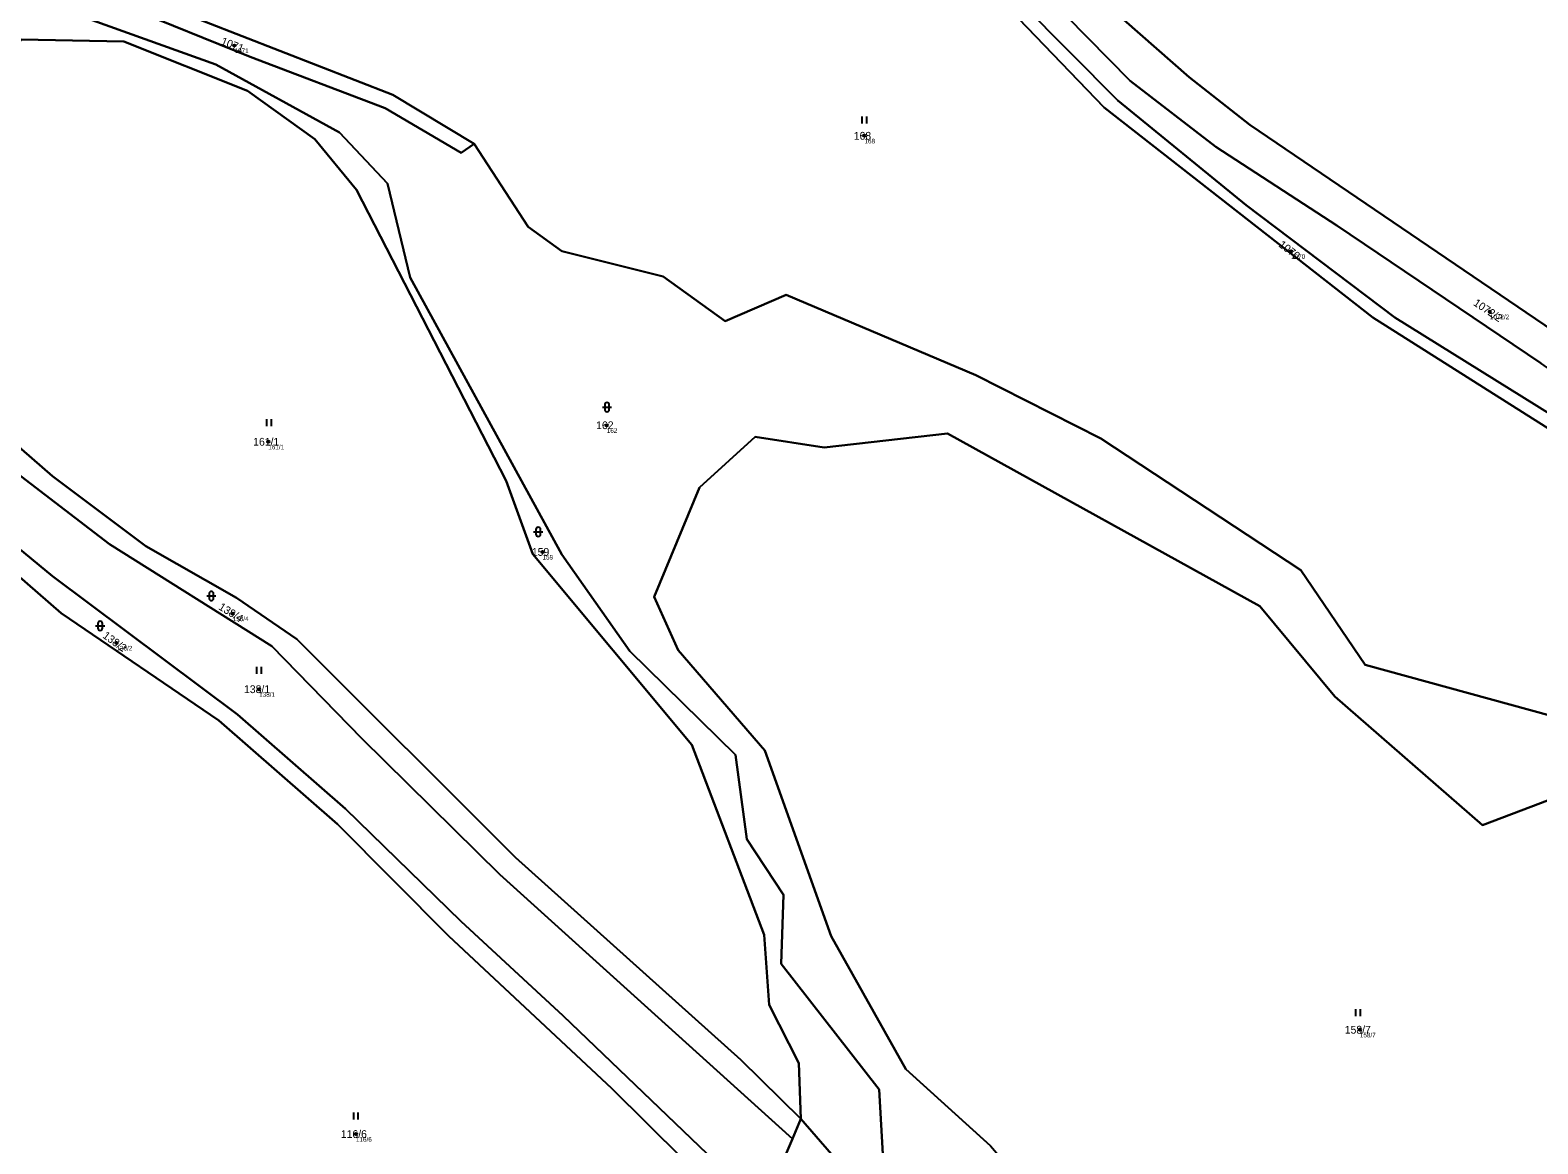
# Model space of a CAD drawing. Extents: x -554500 to -548272, y -1079733 to -1073730.
# Drawn here: x -552644.9 to -552316.1, y -1077270.5 to -1077027.7 of the extents above; entities that cross this region are included whole.
import ezdxf

# ---------------------------------------------------------------- set-up
doc = ezdxf.new("R2010")
doc.units = 0
for name, color, linetype in [('Definiční body', 7, 'Continuous'), ('Hranice parcel', 7, 'Continuous'), ('Parcelní čísla', 7, 'Continuous'), ('Polygon parcely', 7, 'Continuous'), ('Značky kultur', 7, 'Continuous')]:
    doc.layers.add(name, color=color, linetype=linetype)

msp = doc.modelspace()

# ---------------------------------------------------------------- linework, layer by layer
at = {"layer": 'Definiční body'}
for centre in [(-552600.34, -1077031.05994), (-552462.93, -1077050.74994), (-552369.87, -1077075.93994), (-552326.52, -1077089.07994), (-552519.13, -1077113.85994), (-552592.96, -1077117.45994), (-552533.14, -1077141.47994), (-552600.72, -1077154.91994), (-552626.07, -1077161.30994), (-552594.96, -1077171.40994), (-552354.87, -1077245.65994), (-552573.84, -1077268.40994)]:
    msp.add_circle(centre, 0.25, dxfattribs=at)
at = {"layer": 'Hranice parcel'}
for p, q in [((-552478.63, -1077269.41), (-552476.8, -1077265.1)), ((-552484.99, -1077284.42), (-552478.63, -1077269.41))]:
    msp.add_line(p, q, dxfattribs=at)
for points in [[(-552003.16, -1077148.87), (-552066.45, -1077133.87), (-552097.39, -1077132.02), (-552117.4, -1077128.2), (-552162.68, -1077124.75), (-552183.65, -1077121.42), (-552235.84, -1077136.49), (-552278.25, -1077120.77), (-552291.51, -1077117.04), (-552315.43, -1077100.3), (-552359.93, -1077070.34), (-552386.3, -1077053.18), (-552404.96, -1077038.74), (-552428.17, -1077015.12), (-552458.54, -1076985.87), (-552478.23, -1076959.85)], [(-552488.18, -1076966.12), (-552475.72, -1076978.25), (-552463.39, -1076992.24), (-552428.7, -1077021.87), (-552407.66, -1077043.02), (-552379.69, -1077065.86), (-552347.28, -1077090.35), (-552309.72, -1077113.73), (-552291.24, -1077129.35), (-552235.83, -1077188.41), (-552210.35, -1077214.27), (-552151.33, -1077261.82)], [(-552457.43, -1076978.68), (-552427.73, -1077006.67), (-552392.11, -1077037.99), (-552378.85, -1077048.33), (-552297.05, -1077103.87)], [(-552260.41, -1077166.05), (-552293.39, -1077130.79), (-552310.87, -1077116.37), (-552352.02, -1077090.37), (-552410.63, -1077044.59), (-552433.01, -1077021.34), (-552460.53, -1076999.25), (-552464.37, -1076995.19)], [(-552641.61, -1077002.14), (-552623.28, -1077019.34), (-552565.77, -1077041.85), (-552548.05, -1077052.5)], [(-552548.05, -1077052.5), (-552550.91, -1077054.46), (-552567.44, -1077044.76), (-552596.91, -1077033.57), (-552623.88, -1077022.64), (-552643.61, -1077004.08)], [(-552453.11, -1077290.89), (-552458.72, -1077276.62), (-552459.69, -1077258.67), (-552481.07, -1077231.29), (-552480.56, -1077216.28), (-552488.56, -1077204.13), (-552491.07, -1077185.73), (-552514.13, -1077163.09), (-552528.92, -1077142.07), (-552562.02, -1077081.65), (-552566.93, -1077061.17), (-552577.45, -1077050.02), (-552604.39, -1077035.2), (-552631.38, -1077025.53), (-552642.69, -1077023.95), (-552665.53, -1077025.33)], [(-552653.4, -1077040.52), (-552646.86, -1077029.76), (-552624.45, -1077030.16), (-552597.47, -1077040.98), (-552582.84, -1077051.52), (-552573.74, -1077062.51), (-552541.1, -1077125.95), (-552535.28, -1077141.98), (-552500.58, -1077183.57), (-552484.84, -1077224.94), (-552483.73, -1077240.24), (-552477.24, -1077252.97), (-552476.8, -1077265.1)], [(-552754.44, -1077042.24), (-552746.3, -1077051.58), (-552717.37, -1077080.17), (-552693.04, -1077107.1), (-552638.13, -1077154.8), (-552603.73, -1077178.22), (-552577.89, -1077200.85), (-552553.67, -1077225.19), (-552518.05, -1077258.47), (-552487.02, -1077289.2)], [(-552260.41, -1077166.05), (-552266.61, -1077174.11), (-552290.57, -1077183.41), (-552353.7, -1077166.12), (-552367.74, -1077145.43), (-552411.38, -1077116.77), (-552438.67, -1077102.97), (-552479.99, -1077085.45), (-552493.32, -1077091.15), (-552506.84, -1077081.45), (-552528.92, -1077075.9), (-552536.29, -1077070.57), (-552548.05, -1077052.5)], [(-552476.8, -1077265.1), (-552489.86, -1077252.25), (-552539.07, -1077208.1), (-552586.76, -1077160.47), (-552599.88, -1077151.51), (-552619.68, -1077140.24), (-552640.06, -1077124.94), (-552662.67, -1077105.32), (-552693.33, -1077071.21), (-552702.61, -1077073.03), (-552713.14, -1077078.13)], [(-552478.63, -1077269.41), (-552542.48, -1077211.84), (-552572.59, -1077182.17), (-552592.21, -1077162.02), (-552627.59, -1077139.76), (-552649.14, -1077123.28), (-552659.79, -1077114.63), (-552696.32, -1077074.8), (-552700.01, -1077074.81), (-552712.57, -1077081.01)], [(-552712.57, -1077081.01), (-552693.7, -1077100.73), (-552662.54, -1077128.22), (-552640.05, -1077146.78), (-552599.65, -1077176.96), (-552576.15, -1077197.49), (-552551, -1077222.01), (-552528.61, -1077242.66), (-552484.99, -1077284.42)], [(-552435.47, -1077270.99), (-552453.93, -1077254.29), (-552470.22, -1077225.27), (-552484.68, -1077184.74), (-552503.59, -1077162.89), (-552508.81, -1077151.28), (-552498.88, -1077127.42), (-552486.79, -1077116.42), (-552471.7, -1077118.71), (-552444.78, -1077115.69), (-552376.68, -1077153.32), (-552360.36, -1077173), (-552328.1, -1077201.03), (-552303.37, -1077191.65), (-552284.99, -1077195.52), (-552255.28, -1077216.92)], [(-552453.11, -1077290.89), (-552459.12, -1077285.4), (-552476.8, -1077265.1)]]:
    msp.add_lwpolyline(points, dxfattribs=at)
at = {"layer": 'Polygon parcely'}
for points in [[(-552641.61, -1077002.14), (-552643.61, -1077004.08), (-552623.88, -1077022.64), (-552596.91, -1077033.57), (-552567.44, -1077044.76), (-552550.91, -1077054.46), (-552548.05, -1077052.5), (-552565.77, -1077041.85), (-552623.28, -1077019.34)], [(-552751.02, -1077042.45), (-552754.44, -1077042.24), (-552746.3, -1077051.58), (-552717.37, -1077080.17), (-552693.04, -1077107.1), (-552638.13, -1077154.8), (-552603.73, -1077178.22), (-552577.89, -1077200.85), (-552553.67, -1077225.19), (-552518.05, -1077258.47), (-552487.02, -1077289.2), (-552484.99, -1077284.42), (-552528.61, -1077242.66), (-552551, -1077222.01), (-552576.15, -1077197.49), (-552599.65, -1077176.96), (-552640.05, -1077146.78), (-552662.54, -1077128.22), (-552693.7, -1077100.73), (-552712.57, -1077081.01), (-552714.62, -1077078.84), (-552713.14, -1077078.13)], [(-552599.88, -1077151.51), (-552619.68, -1077140.24), (-552640.06, -1077124.94), (-552662.67, -1077105.32), (-552693.33, -1077071.21), (-552702.61, -1077073.03), (-552713.14, -1077078.13), (-552714.62, -1077078.84), (-552712.57, -1077081.01), (-552700.01, -1077074.81), (-552696.32, -1077074.8), (-552659.79, -1077114.63), (-552649.14, -1077123.28), (-552627.59, -1077139.76), (-552592.21, -1077162.02), (-552572.59, -1077182.17), (-552542.48, -1077211.84), (-552478.63, -1077269.41), (-552476.8, -1077265.1), (-552489.86, -1077252.25), (-552539.07, -1077208.1), (-552586.76, -1077160.47)], [(-552528.61, -1077242.66), (-552484.99, -1077284.42), (-552478.63, -1077269.41), (-552542.48, -1077211.84), (-552572.59, -1077182.17), (-552592.21, -1077162.02), (-552627.59, -1077139.76), (-552649.14, -1077123.28), (-552659.79, -1077114.63), (-552696.32, -1077074.8), (-552700.01, -1077074.81), (-552712.57, -1077081.01), (-552693.7, -1077100.73), (-552662.54, -1077128.22), (-552640.05, -1077146.78), (-552599.65, -1077176.96), (-552576.15, -1077197.49), (-552551, -1077222.01)], [(-552453.11, -1077290.89), (-552459.12, -1077285.4), (-552476.8, -1077265.1), (-552478.63, -1077269.41), (-552484.99, -1077284.42), (-552487.02, -1077289.2), (-552473.55, -1077304.63), (-552463.39, -1077307.58), (-552449.48, -1077317.87), (-552440.81, -1077322.17), (-552425.59, -1077336.52), (-552383.36, -1077385.74), (-552354.93, -1077407.5), (-552334.35, -1077392.53), (-552353.63, -1077375.28), (-552372.17, -1077361.59), (-552409.28, -1077325.82)]]:
    msp.add_lwpolyline(points, close=True, dxfattribs=at)
for points in [[(-552427.73, -1077006.67), (-552392.11, -1077037.99), (-552378.85, -1077048.33), (-552297.05, -1077103.87), (-552281.85, -1077110.02), (-552261.22, -1077112.59), (-552242.88, -1077120.97), (-552200.68, -1077122.19), (-552183.98, -1077118.58), (-552163.09, -1077122.69), (-552118.14, -1077125.29), (-552094.75, -1077129.62), (-552067.69, -1077130.13), (-552003.97, -1077145.84), (-552003.16, -1077148.87), (-551997.1, -1077171.64)], [(-552297.05, -1077103.87), (-552378.85, -1077048.33), (-552392.11, -1077037.99), (-552427.73, -1077006.67)], [(-551997.1, -1077171.64), (-552003.16, -1077148.87), (-552066.45, -1077133.87), (-552097.39, -1077132.02), (-552117.4, -1077128.2), (-552162.68, -1077124.75), (-552183.65, -1077121.42), (-552235.84, -1077136.49), (-552278.25, -1077120.77), (-552291.51, -1077117.04), (-552315.43, -1077100.3), (-552359.93, -1077070.34), (-552386.3, -1077053.18), (-552404.96, -1077038.74), (-552428.17, -1077015.12)], [(-552428.17, -1077015.12), (-552404.96, -1077038.74), (-552386.3, -1077053.18), (-552359.93, -1077070.34), (-552315.43, -1077100.3)], [(-552623.28, -1077019.34), (-552565.77, -1077041.85), (-552548.05, -1077052.5), (-552536.29, -1077070.57), (-552528.92, -1077075.9), (-552506.84, -1077081.45), (-552493.32, -1077091.15), (-552479.99, -1077085.45), (-552438.67, -1077102.97), (-552411.38, -1077116.77), (-552367.74, -1077145.43), (-552353.7, -1077166.12), (-552290.57, -1077183.41), (-552266.61, -1077174.11), (-552260.41, -1077166.05), (-552293.39, -1077130.79), (-552310.87, -1077116.37), (-552352.02, -1077090.37), (-552410.63, -1077044.59), (-552433.01, -1077021.34)], [(-552433.01, -1077021.34), (-552410.63, -1077044.59), (-552352.02, -1077090.37), (-552310.87, -1077116.37), (-552293.39, -1077130.79), (-552260.41, -1077166.05), (-552237.26, -1077190.81), (-552211.94, -1077215.86), (-552153, -1077262.98), (-552151.33, -1077261.82), (-552210.35, -1077214.27), (-552235.83, -1077188.41), (-552291.24, -1077129.35), (-552309.72, -1077113.73), (-552347.28, -1077090.35), (-552379.69, -1077065.86), (-552407.66, -1077043.02), (-552428.7, -1077021.87)], [(-552428.7, -1077021.87), (-552407.66, -1077043.02), (-552379.69, -1077065.86), (-552347.28, -1077090.35), (-552309.72, -1077113.73), (-552291.24, -1077129.35), (-552235.83, -1077188.41), (-552210.35, -1077214.27), (-552151.33, -1077261.82), (-552196.05, -1077217.74), (-552231.54, -1077181.03), (-552242.9, -1077163.42), (-552218.54, -1077157.48), (-552184.97, -1077134.51), (-552136.49, -1077133.01), (-552099.82, -1077148.64), (-552116.12, -1077160.17), (-552144.45, -1077172), (-552142.59, -1077177.71), (-552112.15, -1077163.33), (-552078.48, -1077135.51), (-552021.5, -1077153.03), (-552025.71, -1077173.77), (-551989.77, -1077195.75)], [(-552290.57, -1077183.41), (-552353.7, -1077166.12), (-552367.74, -1077145.43), (-552411.38, -1077116.77), (-552438.67, -1077102.97), (-552479.99, -1077085.45), (-552493.32, -1077091.15), (-552506.84, -1077081.45), (-552528.92, -1077075.9), (-552536.29, -1077070.57), (-552548.05, -1077052.5), (-552550.91, -1077054.46), (-552567.44, -1077044.76), (-552596.91, -1077033.57), (-552623.88, -1077022.64)], [(-552631.38, -1077025.53), (-552604.39, -1077035.2), (-552577.45, -1077050.02), (-552566.93, -1077061.17), (-552562.02, -1077081.65), (-552528.92, -1077142.07), (-552514.13, -1077163.09), (-552491.07, -1077185.73), (-552488.56, -1077204.13), (-552480.56, -1077216.28), (-552481.07, -1077231.29), (-552459.69, -1077258.67), (-552458.72, -1077276.62)], [(-552458.72, -1077276.62), (-552459.69, -1077258.67), (-552481.07, -1077231.29), (-552480.56, -1077216.28), (-552488.56, -1077204.13), (-552491.07, -1077185.73), (-552514.13, -1077163.09), (-552528.92, -1077142.07), (-552562.02, -1077081.65), (-552566.93, -1077061.17), (-552577.45, -1077050.02), (-552604.39, -1077035.2), (-552631.38, -1077025.53)], [(-552662.67, -1077105.32), (-552640.06, -1077124.94), (-552619.68, -1077140.24), (-552599.88, -1077151.51), (-552586.76, -1077160.47), (-552539.07, -1077208.1), (-552489.86, -1077252.25), (-552476.8, -1077265.1), (-552477.24, -1077252.97), (-552483.73, -1077240.24), (-552484.84, -1077224.94), (-552500.58, -1077183.57), (-552535.28, -1077141.98), (-552541.1, -1077125.95), (-552573.74, -1077062.51), (-552582.84, -1077051.52), (-552597.47, -1077040.98), (-552624.45, -1077030.16), (-552646.86, -1077029.76)], [(-552646.86, -1077029.76), (-552624.45, -1077030.16), (-552597.47, -1077040.98), (-552582.84, -1077051.52), (-552573.74, -1077062.51), (-552541.1, -1077125.95), (-552535.28, -1077141.98), (-552500.58, -1077183.57), (-552484.84, -1077224.94), (-552483.73, -1077240.24), (-552477.24, -1077252.97), (-552476.8, -1077265.1), (-552459.12, -1077285.4)], [(-552436.36, -1077466.76), (-552387.99, -1077431.56), (-552423.33, -1077372.02), (-552449.48, -1077317.87), (-552463.39, -1077307.58), (-552473.55, -1077304.63), (-552487.02, -1077289.2), (-552518.05, -1077258.47), (-552553.67, -1077225.19), (-552577.89, -1077200.85), (-552603.73, -1077178.22), (-552638.13, -1077154.8), (-552693.04, -1077107.1)], [(-552303.37, -1077191.65), (-552328.1, -1077201.03), (-552360.36, -1077173), (-552376.68, -1077153.32), (-552444.78, -1077115.69), (-552471.7, -1077118.71), (-552486.79, -1077116.42), (-552498.88, -1077127.42), (-552508.81, -1077151.28), (-552503.59, -1077162.89), (-552484.68, -1077184.74), (-552470.22, -1077225.27), (-552453.93, -1077254.29), (-552435.47, -1077270.99), (-552415.48, -1077294.27), (-552397.25, -1077320.2), (-552367.41, -1077340.23), (-552346.43, -1077357.1), (-552334.35, -1077392.53), (-552296.22, -1077433.25)], [(-552435.47, -1077270.99), (-552453.93, -1077254.29), (-552470.22, -1077225.27), (-552484.68, -1077184.74), (-552503.59, -1077162.89), (-552508.81, -1077151.28), (-552498.88, -1077127.42), (-552486.79, -1077116.42), (-552471.7, -1077118.71), (-552444.78, -1077115.69), (-552376.68, -1077153.32), (-552360.36, -1077173), (-552328.1, -1077201.03), (-552303.37, -1077191.65)]]:
    msp.add_lwpolyline(points, dxfattribs=at)
at = {"layer": 'Značky kultur'}
for p, q in [((-552463.441, -1077048.05), (-552463.441, -1077046.55)), ((-552462.44, -1077048.05), (-552462.44, -1077046.55)), ((-552520.081, -1077109.931), (-552518.079, -1077109.931)), ((-552519.581, -1077109.431), (-552519.581, -1077110.432)), ((-552518.579, -1077110.432), (-552518.579, -1077109.431)), ((-552593.281, -1077114.04), (-552593.281, -1077112.54)), ((-552592.28, -1077114.04), (-552592.28, -1077112.54)), ((-552534.581, -1077136.601), (-552534.581, -1077137.602)), ((-552533.579, -1077137.602), (-552533.579, -1077136.601)), ((-552535.081, -1077137.101), (-552533.079, -1077137.101)), ((-552606.391, -1077151.081), (-552604.389, -1077151.081)), ((-552605.891, -1077150.581), (-552605.891, -1077151.582)), ((-552604.889, -1077151.582), (-552604.889, -1077150.581)), ((-552630.631, -1077157.591), (-552628.629, -1077157.591)), ((-552630.131, -1077157.091), (-552630.131, -1077158.092)), ((-552629.129, -1077158.092), (-552629.129, -1077157.091)), ((-552595.431, -1077168.07), (-552595.431, -1077166.57)), ((-552594.43, -1077168.07), (-552594.43, -1077166.57)), ((-552355.761, -1077242.67), (-552355.761, -1077241.17)), ((-552354.76, -1077242.67), (-552354.76, -1077241.17)), ((-552574.341, -1077265.23), (-552574.341, -1077263.73)), ((-552573.34, -1077265.23), (-552573.34, -1077263.73))]:
    msp.add_line(p, q, dxfattribs=at)
for centre, start, end in [((-552519.08, -1077109.4309), 0, 180), ((-552519.08, -1077110.4309), 180, 359.9878861), ((-552534.08, -1077136.6009), 0, 180), ((-552534.08, -1077137.6009), 180, 359.9878861), ((-552605.39, -1077150.5809), 0, 180), ((-552605.39, -1077151.5809), 180, 359.9878861), ((-552629.63, -1077157.0909), 0, 180), ((-552629.63, -1077158.0909), 180, 359.9878861)]:
    msp.add_arc(centre, 0.5, start, end, dxfattribs=at)

# ---------------------------------------------------------------- texts
at = {"layer": 'Definiční body'}
for s, p in [('1071', (-552600.34, -1077032.716)), ('168', (-552462.93, -1077052.406)), ('1070', (-552369.87, -1077077.596)), ('1072/2', (-552326.52, -1077090.736)), ('162', (-552519.13, -1077115.516)), ('161/1', (-552592.96, -1077119.116)), ('159', (-552533.14, -1077143.136)), ('138/4', (-552600.72, -1077156.576)), ('138/2', (-552626.07, -1077162.966)), ('138/1', (-552594.96, -1077173.066)), ('158/7', (-552354.87, -1077247.316)), ('116/6', (-552573.84, -1077270.066))]:
    msp.add_text(s, height=0.999996, dxfattribs=at).set_placement(p)
at = {"layer": 'Parcelní čísla'}
for s, rotation, p in [('1071', 339, (-552603.421, -1077030.787)), ('1070', 321.9999972, (-552372.737, -1077074.778)), ('1072/2', 326, (-552330.268, -1077087.577)), ('138/4', 328, (-552603.967, -1077153.892)), ('138/2', 324, (-552629.238, -1077160.058))]:
    msp.add_text(s, height=1.699998, rotation=rotation, dxfattribs=at).set_placement(p)
for s, p in [('168', (-552465.255, -1077051.6)), ('162', (-552521.455, -1077114.71)), ('161/1', (-552596.258, -1077118.31)), ('159', (-552535.465, -1077142.33)), ('138/1', (-552598.258, -1077172.26)), ('158/7', (-552358.168, -1077246.51)), ('116/6', (-552577.138, -1077269.26))]:
    msp.add_text(s, height=1.699998, dxfattribs=at).set_placement(p)

doc.saveas('drawing.dxf')
